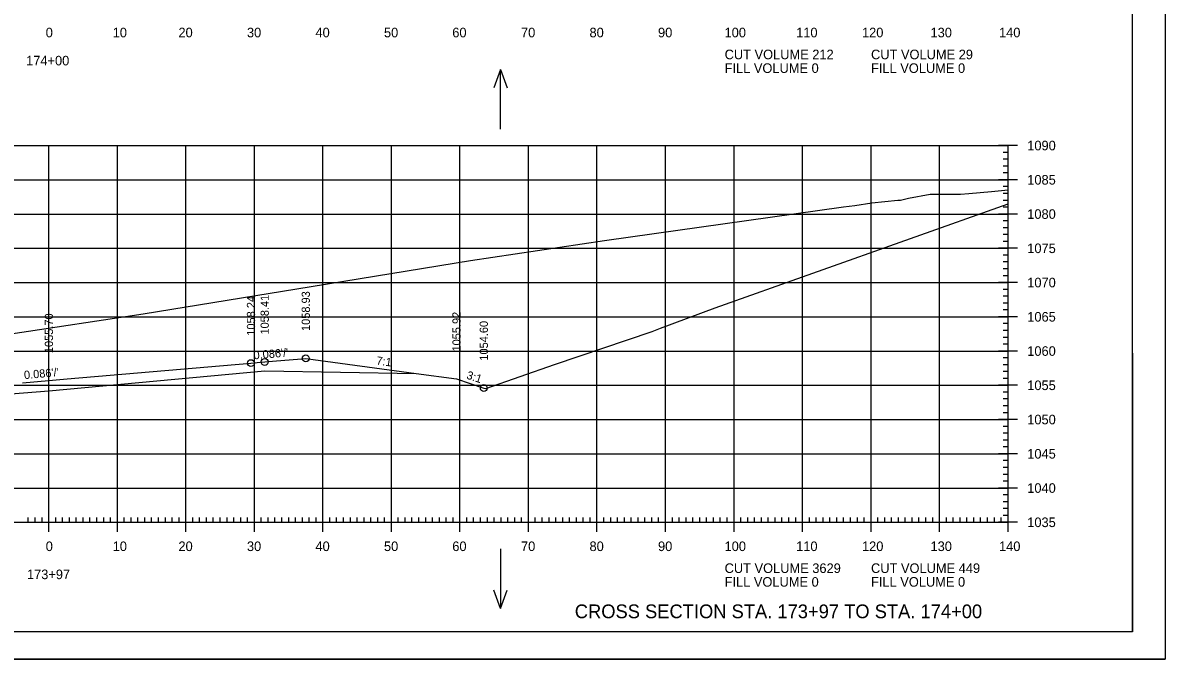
# Model space of a CAD drawing. Extents: x 1322838 to 1324533, y 339903 to 351025.
# Drawn here: x 1323699.9 to 1323866.6, y 347611.9 to 347704.8 of the extents above; entities that cross this region are included whole.
import ezdxf

# ---------------------------------------------------------------- set-up
doc = ezdxf.new("R2010")
doc.units = 0
for name, color, linetype in [('R_Alt Surface', 7, 'Continuous'), ('R_Axis', 7, 'Continuous'), ('R_Axis Annot', 7, 'Continuous'), ('R_Border', 7, 'Continuous'), ('R_Draft', 7, 'Continuous'), ('R_Exist Surface', 7, 'Continuous'), ('R_Fin Surface', 7, 'Continuous'), ('R_Fin Surface Annot', 7, 'Continuous'), ('R_Grid', 7, 'Continuous'), ('R_No Plot', 7, 'Continuous'), ('R_Water Annot', 7, 'Continuous')]:
    doc.layers.add(name, color=color, linetype=linetype)

msp = doc.modelspace()

# ---------------------------------------------------------------- linework, layer by layer
at = {"layer": 'R_Alt Surface'}
msp.add_lwpolyline([(1323642.58, 347646.2), (1323672.22, 347648.55), (1323703.72, 347651.05), (1323735.22, 347653.97), (1323757.31, 347653.58)], dxfattribs=at)
at = {"layer": 'R_Axis'}
for p, q in [((1323845.12, 347686.85), (1323842.32, 347686.85)), ((1323843.72, 347631.85), (1323843.72, 347686.85)), ((1323843.72, 347685.85), (1323843.02, 347685.85)), ((1323843.72, 347684.85), (1323843.02, 347684.85)), ((1323843.72, 347683.85), (1323843.02, 347683.85)), ((1323843.72, 347682.85), (1323843.02, 347682.85)), ((1323845.12, 347681.85), (1323842.32, 347681.85)), ((1323843.72, 347680.85), (1323843.02, 347680.85)), ((1323843.72, 347679.85), (1323843.02, 347679.85)), ((1323843.72, 347678.85), (1323843.02, 347678.85)), ((1323843.72, 347677.85), (1323843.02, 347677.85)), ((1323845.12, 347676.85), (1323842.32, 347676.85)), ((1323843.72, 347675.85), (1323843.02, 347675.85)), ((1323843.72, 347674.85), (1323843.02, 347674.85)), ((1323843.72, 347673.85), (1323843.02, 347673.85)), ((1323843.72, 347672.85), (1323843.02, 347672.85)), ((1323845.12, 347671.85), (1323842.32, 347671.85)), ((1323843.72, 347670.85), (1323843.02, 347670.85)), ((1323843.72, 347669.85), (1323843.02, 347669.85)), ((1323843.72, 347668.85), (1323843.02, 347668.85)), ((1323843.72, 347667.85), (1323843.02, 347667.85)), ((1323845.12, 347666.85), (1323842.32, 347666.85)), ((1323843.72, 347665.85), (1323843.02, 347665.85)), ((1323843.72, 347664.85), (1323843.02, 347664.85)), ((1323843.72, 347663.85), (1323843.02, 347663.85)), ((1323843.72, 347662.85), (1323843.02, 347662.85)), ((1323845.12, 347661.85), (1323842.32, 347661.85)), ((1323843.72, 347660.85), (1323843.02, 347660.85)), ((1323843.72, 347659.85), (1323843.02, 347659.85)), ((1323843.72, 347658.85), (1323843.02, 347658.85)), ((1323843.72, 347657.85), (1323843.02, 347657.85)), ((1323845.12, 347656.85), (1323842.32, 347656.85)), ((1323843.72, 347655.85), (1323843.02, 347655.85)), ((1323843.72, 347654.85), (1323843.02, 347654.85)), ((1323843.72, 347653.85), (1323843.02, 347653.85)), ((1323843.72, 347652.85), (1323843.02, 347652.85)), ((1323845.12, 347651.85), (1323842.32, 347651.85)), ((1323843.72, 347650.85), (1323843.02, 347650.85)), ((1323843.72, 347649.85), (1323843.02, 347649.85)), ((1323843.72, 347648.85), (1323843.02, 347648.85)), ((1323843.72, 347647.85), (1323843.02, 347647.85)), ((1323845.12, 347646.85), (1323842.32, 347646.85)), ((1323843.72, 347645.85), (1323843.02, 347645.85)), ((1323843.72, 347644.85), (1323843.02, 347644.85)), ((1323843.72, 347643.85), (1323843.02, 347643.85)), ((1323843.72, 347642.85), (1323843.02, 347642.85)), ((1323845.12, 347641.85), (1323842.32, 347641.85)), ((1323843.72, 347640.85), (1323843.02, 347640.85)), ((1323843.72, 347639.85), (1323843.02, 347639.85)), ((1323843.72, 347638.85), (1323843.02, 347638.85)), ((1323843.72, 347637.85), (1323843.02, 347637.85)), ((1323845.12, 347636.85), (1323842.32, 347636.85)), ((1323843.72, 347635.85), (1323843.02, 347635.85)), ((1323843.72, 347634.85), (1323843.02, 347634.85)), ((1323703.72, 347630.45), (1323703.72, 347633.25)), ((1323713.72, 347630.45), (1323713.72, 347633.25)), ((1323723.72, 347630.45), (1323723.72, 347633.25)), ((1323733.72, 347630.45), (1323733.72, 347633.25)), ((1323743.72, 347630.45), (1323743.72, 347633.25)), ((1323753.72, 347630.45), (1323753.72, 347633.25)), ((1323763.72, 347630.45), (1323763.72, 347633.25)), ((1323773.72, 347630.45), (1323773.72, 347633.25)), ((1323783.72, 347630.45), (1323783.72, 347633.25)), ((1323793.72, 347630.45), (1323793.72, 347633.25)), ((1323803.72, 347630.45), (1323803.72, 347633.25)), ((1323813.72, 347630.45), (1323813.72, 347633.25)), ((1323823.72, 347630.45), (1323823.72, 347633.25)), ((1323833.72, 347630.45), (1323833.72, 347633.25)), ((1323843.72, 347633.85), (1323843.02, 347633.85)), ((1323843.72, 347632.85), (1323843.02, 347632.85)), ((1323843.72, 347630.45), (1323843.72, 347633.25)), ((1323563.72, 347631.85), (1323843.72, 347631.85)), ((1323700.72, 347631.85), (1323700.72, 347632.55)), ((1323701.72, 347631.85), (1323701.72, 347632.55)), ((1323702.72, 347631.85), (1323702.72, 347632.55)), ((1323704.72, 347631.85), (1323704.72, 347632.55)), ((1323705.72, 347631.85), (1323705.72, 347632.55)), ((1323706.72, 347631.85), (1323706.72, 347632.55)), ((1323707.72, 347631.85), (1323707.72, 347632.55)), ((1323708.72, 347631.85), (1323708.72, 347632.55)), ((1323709.72, 347631.85), (1323709.72, 347632.55)), ((1323710.72, 347631.85), (1323710.72, 347632.55)), ((1323711.72, 347631.85), (1323711.72, 347632.55)), ((1323712.72, 347631.85), (1323712.72, 347632.55)), ((1323714.72, 347631.85), (1323714.72, 347632.55)), ((1323715.72, 347631.85), (1323715.72, 347632.55)), ((1323716.72, 347631.85), (1323716.72, 347632.55)), ((1323717.72, 347631.85), (1323717.72, 347632.55)), ((1323718.72, 347631.85), (1323718.72, 347632.55)), ((1323719.72, 347631.85), (1323719.72, 347632.55)), ((1323720.72, 347631.85), (1323720.72, 347632.55)), ((1323721.72, 347631.85), (1323721.72, 347632.55)), ((1323722.72, 347631.85), (1323722.72, 347632.55)), ((1323724.72, 347631.85), (1323724.72, 347632.55)), ((1323725.72, 347631.85), (1323725.72, 347632.55)), ((1323726.72, 347631.85), (1323726.72, 347632.55)), ((1323727.72, 347631.85), (1323727.72, 347632.55)), ((1323728.72, 347631.85), (1323728.72, 347632.55)), ((1323729.72, 347631.85), (1323729.72, 347632.55)), ((1323730.72, 347631.85), (1323730.72, 347632.55)), ((1323731.72, 347631.85), (1323731.72, 347632.55)), ((1323732.72, 347631.85), (1323732.72, 347632.55)), ((1323734.72, 347631.85), (1323734.72, 347632.55)), ((1323735.72, 347631.85), (1323735.72, 347632.55)), ((1323736.72, 347631.85), (1323736.72, 347632.55)), ((1323737.72, 347631.85), (1323737.72, 347632.55)), ((1323738.72, 347631.85), (1323738.72, 347632.55)), ((1323739.72, 347631.85), (1323739.72, 347632.55)), ((1323740.72, 347631.85), (1323740.72, 347632.55)), ((1323741.72, 347631.85), (1323741.72, 347632.55)), ((1323742.72, 347631.85), (1323742.72, 347632.55)), ((1323744.72, 347631.85), (1323744.72, 347632.55)), ((1323745.72, 347631.85), (1323745.72, 347632.55)), ((1323746.72, 347631.85), (1323746.72, 347632.55)), ((1323747.72, 347631.85), (1323747.72, 347632.55)), ((1323748.72, 347631.85), (1323748.72, 347632.55)), ((1323749.72, 347631.85), (1323749.72, 347632.55)), ((1323750.72, 347631.85), (1323750.72, 347632.55)), ((1323751.72, 347631.85), (1323751.72, 347632.55)), ((1323752.72, 347631.85), (1323752.72, 347632.55)), ((1323754.72, 347631.85), (1323754.72, 347632.55)), ((1323755.72, 347631.85), (1323755.72, 347632.55)), ((1323756.72, 347631.85), (1323756.72, 347632.55)), ((1323757.72, 347631.85), (1323757.72, 347632.55)), ((1323758.72, 347631.85), (1323758.72, 347632.55)), ((1323759.72, 347631.85), (1323759.72, 347632.55)), ((1323760.72, 347631.85), (1323760.72, 347632.55)), ((1323761.72, 347631.85), (1323761.72, 347632.55)), ((1323762.72, 347631.85), (1323762.72, 347632.55)), ((1323764.72, 347631.85), (1323764.72, 347632.55)), ((1323765.72, 347631.85), (1323765.72, 347632.55)), ((1323766.72, 347631.85), (1323766.72, 347632.55)), ((1323767.72, 347631.85), (1323767.72, 347632.55)), ((1323768.72, 347631.85), (1323768.72, 347632.55)), ((1323769.72, 347631.85), (1323769.72, 347632.55)), ((1323770.72, 347631.85), (1323770.72, 347632.55)), ((1323771.72, 347631.85), (1323771.72, 347632.55)), ((1323772.72, 347631.85), (1323772.72, 347632.55)), ((1323774.72, 347631.85), (1323774.72, 347632.55)), ((1323775.72, 347631.85), (1323775.72, 347632.55)), ((1323776.72, 347631.85), (1323776.72, 347632.55)), ((1323777.72, 347631.85), (1323777.72, 347632.55)), ((1323778.72, 347631.85), (1323778.72, 347632.55)), ((1323779.72, 347631.85), (1323779.72, 347632.55)), ((1323780.72, 347631.85), (1323780.72, 347632.55)), ((1323781.72, 347631.85), (1323781.72, 347632.55)), ((1323782.72, 347631.85), (1323782.72, 347632.55)), ((1323784.72, 347631.85), (1323784.72, 347632.55)), ((1323785.72, 347631.85), (1323785.72, 347632.55)), ((1323786.72, 347631.85), (1323786.72, 347632.55)), ((1323787.72, 347631.85), (1323787.72, 347632.55)), ((1323788.72, 347631.85), (1323788.72, 347632.55)), ((1323789.72, 347631.85), (1323789.72, 347632.55)), ((1323790.72, 347631.85), (1323790.72, 347632.55)), ((1323791.72, 347631.85), (1323791.72, 347632.55)), ((1323792.72, 347631.85), (1323792.72, 347632.55)), ((1323794.72, 347631.85), (1323794.72, 347632.55)), ((1323795.72, 347631.85), (1323795.72, 347632.55)), ((1323796.72, 347631.85), (1323796.72, 347632.55)), ((1323797.72, 347631.85), (1323797.72, 347632.55)), ((1323798.72, 347631.85), (1323798.72, 347632.55)), ((1323799.72, 347631.85), (1323799.72, 347632.55)), ((1323800.72, 347631.85), (1323800.72, 347632.55)), ((1323801.72, 347631.85), (1323801.72, 347632.55)), ((1323802.72, 347631.85), (1323802.72, 347632.55)), ((1323804.72, 347631.85), (1323804.72, 347632.55)), ((1323805.72, 347631.85), (1323805.72, 347632.55)), ((1323806.72, 347631.85), (1323806.72, 347632.55)), ((1323807.72, 347631.85), (1323807.72, 347632.55)), ((1323808.72, 347631.85), (1323808.72, 347632.55)), ((1323809.72, 347631.85), (1323809.72, 347632.55)), ((1323810.72, 347631.85), (1323810.72, 347632.55)), ((1323811.72, 347631.85), (1323811.72, 347632.55)), ((1323812.72, 347631.85), (1323812.72, 347632.55)), ((1323814.72, 347631.85), (1323814.72, 347632.55)), ((1323815.72, 347631.85), (1323815.72, 347632.55)), ((1323816.72, 347631.85), (1323816.72, 347632.55)), ((1323817.72, 347631.85), (1323817.72, 347632.55)), ((1323818.72, 347631.85), (1323818.72, 347632.55)), ((1323819.72, 347631.85), (1323819.72, 347632.55)), ((1323820.72, 347631.85), (1323820.72, 347632.55)), ((1323821.72, 347631.85), (1323821.72, 347632.55)), ((1323822.72, 347631.85), (1323822.72, 347632.55)), ((1323824.72, 347631.85), (1323824.72, 347632.55)), ((1323825.72, 347631.85), (1323825.72, 347632.55)), ((1323826.72, 347631.85), (1323826.72, 347632.55)), ((1323827.72, 347631.85), (1323827.72, 347632.55)), ((1323828.72, 347631.85), (1323828.72, 347632.55)), ((1323829.72, 347631.85), (1323829.72, 347632.55)), ((1323830.72, 347631.85), (1323830.72, 347632.55)), ((1323831.72, 347631.85), (1323831.72, 347632.55)), ((1323832.72, 347631.85), (1323832.72, 347632.55)), ((1323834.72, 347631.85), (1323834.72, 347632.55)), ((1323835.72, 347631.85), (1323835.72, 347632.55)), ((1323836.72, 347631.85), (1323836.72, 347632.55)), ((1323837.72, 347631.85), (1323837.72, 347632.55)), ((1323838.72, 347631.85), (1323838.72, 347632.55)), ((1323839.72, 347631.85), (1323839.72, 347632.55)), ((1323840.72, 347631.85), (1323840.72, 347632.55)), ((1323841.72, 347631.85), (1323841.72, 347632.55)), ((1323845.12, 347631.85), (1323842.32, 347631.85)), ((1323842.72, 347631.85), (1323842.72, 347632.55))]:
    msp.add_line(p, q, dxfattribs=at)
at = {"layer": 'R_Border'}
for q in [(1323861.9, 347821.31), (1323545.72, 347615.85)]:
    msp.add_line((1323861.9, 347615.85), q, dxfattribs=at)
at = {"layer": 'R_Exist Surface'}
msp.add_lwpolyline([(1323698.18, 347659.34), (1323717.49, 347662.26), (1323741.99, 347666.27), (1323765.27, 347670.09), (1323784.84, 347672.99), (1323819.69, 347677.91), (1323821.37, 347678.12), (1323823.83, 347678.5), (1323827.64, 347678.87), (1323828.02, 347678.9), (1323829.19, 347679.17), (1323832.34, 347679.76), (1323832.81, 347679.75), (1323836.78, 347679.76), (1323838.01, 347679.84), (1323841.28, 347680.15), (1323843.72, 347680.39)], dxfattribs=at)
at = {"layer": 'R_Fin Surface'}
msp.add_lwpolyline([(1323699.89, 347652.22), (1323703.72, 347652.55), (1323706.39, 347652.78), (1323733.21, 347655.09), (1323733.22, 347655.09), (1323734.55, 347655.21), (1323735.22, 347655.26), (1323735.22, 347655.26), (1323736.94, 347655.41), (1323741.22, 347655.78), (1323741.22, 347655.78), (1323757.31, 347653.58), (1323763.22, 347652.78), (1323767.2, 347651.45), (1323767.51, 347651.38), (1323777.5, 347654.87), (1323791.78, 347659.72), (1323792.98, 347660.17), (1323800.98, 347663.16), (1323843.72, 347678.36)], dxfattribs=at)
at = {"layer": 'R_Grid'}
for p, q in [((1323563.72, 347686.85), (1323843.72, 347686.85)), ((1323703.72, 347631.85), (1323703.72, 347686.85)), ((1323713.72, 347631.85), (1323713.72, 347686.85)), ((1323723.72, 347631.85), (1323723.72, 347686.85)), ((1323733.72, 347631.85), (1323733.72, 347686.85)), ((1323743.72, 347631.85), (1323743.72, 347686.85)), ((1323753.72, 347631.85), (1323753.72, 347686.85)), ((1323763.72, 347631.85), (1323763.72, 347686.85)), ((1323773.72, 347631.85), (1323773.72, 347686.85)), ((1323783.72, 347631.85), (1323783.72, 347686.85)), ((1323793.72, 347631.85), (1323793.72, 347686.85)), ((1323803.72, 347631.85), (1323803.72, 347686.85)), ((1323813.72, 347631.85), (1323813.72, 347686.85)), ((1323823.72, 347631.85), (1323823.72, 347686.85)), ((1323833.72, 347631.85), (1323833.72, 347686.85)), ((1323843.72, 347631.85), (1323843.72, 347686.85)), ((1323563.72, 347681.85), (1323843.72, 347681.85)), ((1323563.72, 347676.85), (1323843.72, 347676.85)), ((1323563.72, 347671.85), (1323843.72, 347671.85)), ((1323563.72, 347666.85), (1323843.72, 347666.85)), ((1323563.72, 347661.85), (1323843.72, 347661.85)), ((1323563.72, 347656.85), (1323843.72, 347656.85)), ((1323563.72, 347651.85), (1323843.72, 347651.85)), ((1323563.72, 347646.85), (1323843.72, 347646.85)), ((1323563.72, 347641.85), (1323843.72, 347641.85)), ((1323563.72, 347636.85), (1323843.72, 347636.85)), ((1323563.72, 347631.85), (1323843.72, 347631.85))]:
    msp.add_line(p, q, dxfattribs=at)
at = {"layer": 'R_No Plot'}
msp.add_line((1323533.31, 347611.87), (1323866.65, 347611.87), dxfattribs=at)
for points in [[(1323533.31, 347825.21), (1323866.65, 347825.21), (1323866.65, 347611.87), (1323533.31, 347611.87)], [(1323779.64, 347821.31), (1323799.26, 347821.31), (1323799.26, 347811.43), (1323815.37, 347811.43), (1323838.57, 347811.43), (1323838.57, 347778.76), (1323861.77, 347778.76), (1323861.9, 347615.85), (1323545.72, 347615.85), (1323545.72, 347821.31)]]:
    msp.add_lwpolyline(points, close=True, dxfattribs=at)
for centre in [(1323741.22, 347655.78), (1323733.22, 347655.09), (1323735.22, 347655.26), (1323767.2, 347651.45)]:
    msp.add_circle(centre, 0.5, dxfattribs=at)
at = {"layer": 'R_Water Annot'}
for p, q in [((1323769.62, 347697.94), (1323768.65, 347695.28)), ((1323769.62, 347689.25), (1323769.62, 347697.94)), ((1323769.62, 347697.94), (1323770.59, 347695.28)), ((1323769.62, 347627.96), (1323769.62, 347619.27)), ((1323769.62, 347619.27), (1323768.65, 347621.93)), ((1323769.62, 347619.27), (1323770.59, 347621.93))]:
    msp.add_line(p, q, dxfattribs=at)

# ---------------------------------------------------------------- texts
at = {"layer": 'R_Axis Annot'}
for s, p in [('0', (1323703.26, 347702.65)), ('10', (1323713.03, 347702.65)), ('20', (1323722.63, 347702.65)), ('30', (1323732.63, 347702.65)), ('40', (1323742.63, 347702.65)), ('50', (1323752.63, 347702.65)), ('60', (1323762.6, 347702.65)), ('70', (1323772.63, 347702.65)), ('80', (1323782.63, 347702.65)), ('90', (1323792.63, 347702.65)), ('100', (1323802.34, 347702.65)), ('110', (1323812.79, 347702.65)), ('120', (1323822.4, 347702.65)), ('130', (1323832.4, 347702.65)), ('140', (1323842.4, 347702.65)), ('174+00', (1323700.4, 347698.55)), ('CUT VOLUME 212', (1323802.35, 347699.45)), ('CUT VOLUME 29', (1323823.72, 347699.45)), ('FILL VOLUME 0', (1323802.35, 347697.45)), ('FILL VOLUME 0', (1323823.72, 347697.45)), ('1090', (1323846.52, 347686.15)), ('1085', (1323846.52, 347681.15)), ('1080', (1323846.52, 347676.15)), ('1075', (1323846.52, 347671.15)), ('1070', (1323846.52, 347666.15)), ('1065', (1323846.52, 347661.15)), ('1060', (1323846.52, 347656.15)), ('1055', (1323846.52, 347651.15)), ('1050', (1323846.52, 347646.15)), ('1045', (1323846.52, 347641.15)), ('1040', (1323846.52, 347636.15)), ('1035', (1323846.52, 347631.15)), ('0', (1323703.26, 347627.65)), ('10', (1323713.03, 347627.65)), ('20', (1323722.63, 347627.65)), ('30', (1323732.63, 347627.65)), ('40', (1323742.63, 347627.65)), ('50', (1323752.63, 347627.65)), ('60', (1323762.6, 347627.65)), ('70', (1323772.63, 347627.65)), ('80', (1323782.63, 347627.65)), ('90', (1323792.63, 347627.65)), ('100', (1323802.34, 347627.65)), ('110', (1323812.79, 347627.65)), ('120', (1323822.4, 347627.65)), ('130', (1323832.4, 347627.65)), ('140', (1323842.4, 347627.65)), ('173+97', (1323700.52, 347623.55)), ('CUT VOLUME 3629', (1323802.35, 347624.45)), ('CUT VOLUME 449', (1323823.72, 347624.45)), ('FILL VOLUME 0', (1323802.35, 347622.45)), ('FILL VOLUME 0', (1323823.72, 347622.45))]:
    msp.add_text(s, height=1.4, dxfattribs=at).set_placement(p)
at = {"layer": 'R_Draft'}
msp.add_text('CROSS SECTION STA. 173+97 TO STA. 174+00', height=2, dxfattribs=at).set_placement((1323780.48, 347617.85))
at = {"layer": 'R_Fin Surface Annot'}
for s, rotation, p in [('1058.24', 90, (1323733.82, 347659.09)), ('1058.41', 90, (1323735.82, 347659.26)), ('1058.93', 90, (1323741.82, 347659.78)), ('1055.70', 90, (1323704.32, 347656.55)), ('1055.92', 90, (1323763.82, 347656.78)), ('1054.60', 90, (1323767.8, 347655.45)), ("0.086'/'", 4.915, (1323733.64, 347655.63)), ('7:1', 352.2323, (1323751.46, 347654.89)), ("0.086'/'", 4.9154, (1323700.14, 347652.75)), ('3:1', 341.5699, (1323764.58, 347652.85))]:
    msp.add_text(s, height=1.2, rotation=rotation, dxfattribs=at).set_placement(p)

doc.saveas('drawing.dxf')
